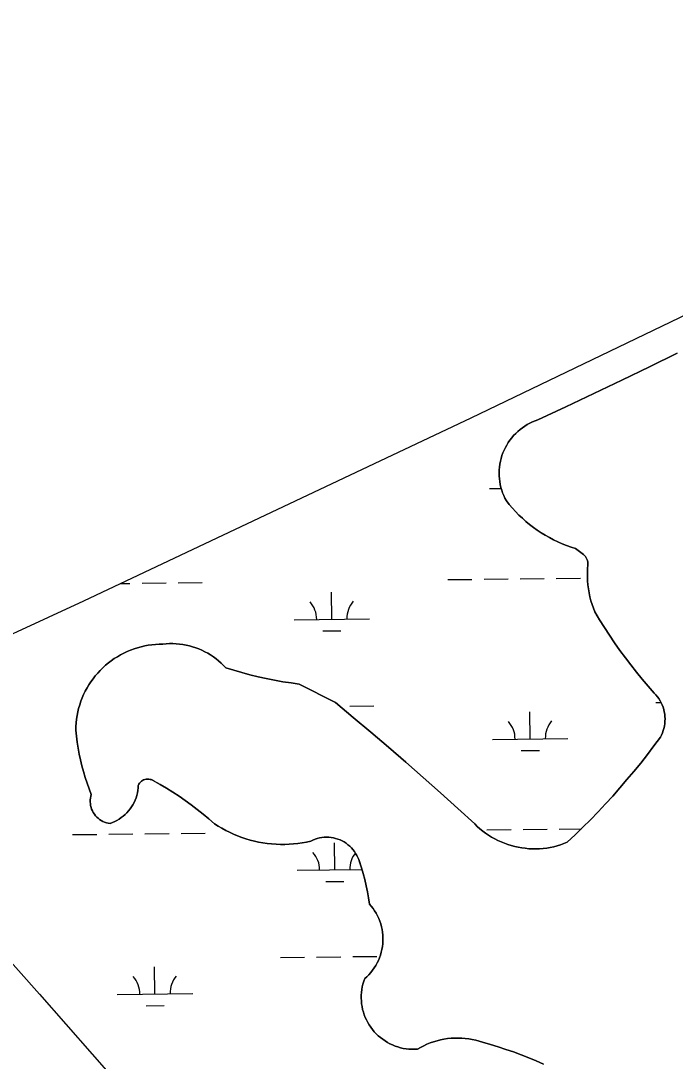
# Model space of a CAD drawing. Extents: x 3684037 to 3722149, y 433263 to 459021.
# Drawn here: x 3710129 to 3710997, y 451768 to 453148 of the extents above; entities that cross this region are included whole.
import ezdxf

# ---------------------------------------------------------------- set-up
doc = ezdxf.new("R2010")
doc.units = 0
doc.layers.add('V-TOPO-SHOR', color=7, linetype='Continuous')
doc.layers.add('V-WETL-SWMP', color=7, linetype='Continuous')

msp = doc.modelspace()

# ---------------------------------------------------------------- linework, layer by layer
at = {"layer": 'V-TOPO-SHOR'}
for points in [[(3711831.6, 453148.3), (3711523.4, 453000.1), (3711152.3, 452825.8), (3710726.1, 452620.9), (3710212.1, 452378.3), (3710029.8, 452294.2)], [(3710865.2, 452448), (3710859.2, 452449.9), (3710853.3, 452452), (3710847.4, 452454.3), (3710841.7, 452456.9), (3710836, 452459.6), (3710830.4, 452462.5), (3710824.9, 452465.6), (3710819.6, 452469), (3710814.3, 452472.4), (3710809.2, 452476.1), (3710804.2, 452479.9), (3710799.3, 452484), (3710794.6, 452488.1), (3710790, 452492.5), (3710785.6, 452497), (3710781.3, 452501.6), (3710777.2, 452506.4), (3710773.3, 452511.3), (3710771.5, 452514.7), (3710769.8, 452518.2), (3710768.4, 452521.8), (3710767.1, 452525.5), (3710766.1, 452529.2), (3710765.2, 452533), (3710764.5, 452536.8), (3710764.1, 452540.7), (3710763.8, 452544.6), (3710763.7, 452548.4), (3710763.9, 452552.3), (3710764.2, 452556.2), (3710764.7, 452560), (3710765.5, 452563.8), (3710766.4, 452567.6), (3710767.5, 452571.3), (3710768.8, 452574.9), (3710770.3, 452578.5), (3710772, 452582), (3710773.9, 452585.4), (3710775.9, 452588.7), (3710778.1, 452591.9), (3710780.5, 452594.9), (3710783, 452597.9), (3710785.7, 452600.7), (3710788.5, 452603.4), (3710791.5, 452605.9), (3710794.6, 452608.2), (3710797.8, 452610.4), (3710801.1, 452612.4), (3710804.5, 452614.3), (3710808, 452616), (3710811.6, 452617.5), (3710815.2, 452618.8), (3710852.4, 452636.1), (3710889.5, 452653.6), (3710926.4, 452671.3), (3710963.3, 452689.2), (3711000.1, 452707.2)], [(3710914.5, 452119.6), (3710924, 452130.4), (3710933.4, 452141.3), (3710942.6, 452152.3), (3710951.6, 452163.4), (3710960.5, 452174.7), (3710969.2, 452186.1), (3710977.8, 452197.7), (3710979.2, 452200.5), (3710980.5, 452203.4), (3710981.5, 452206.4), (3710982.4, 452209.4), (3710983.1, 452212.5), (3710983.6, 452215.6), (3710983.8, 452218.8), (3710983.9, 452222), (3710983.8, 452225.1), (3710983.4, 452228.3), (3710982.9, 452231.4), (3710982.1, 452234.5), (3710981.2, 452237.5), (3710980.1, 452240.5), (3710978.8, 452243.3), (3710977.3, 452246.1), (3710975.6, 452248.8), (3710973.8, 452251.4), (3710971.8, 452253.9), (3710969.6, 452256.2), (3710961.6, 452265.3), (3710953.7, 452274.5), (3710946, 452283.9), (3710938.5, 452293.5), (3710931.2, 452303.1), (3710924, 452312.9), (3710917, 452322.9), (3710910.2, 452332.9), (3710903.6, 452343.1), (3710897.1, 452353.4), (3710890.9, 452363.8), (3710888.9, 452368.7), (3710887.1, 452373.8), (3710885.6, 452378.8), (3710884.2, 452384), (3710883.1, 452389.2), (3710882.2, 452394.4), (3710881.5, 452399.7), (3710881.1, 452405), (3710880.8, 452410.3), (3710880.8, 452415.6), (3710881, 452420.9), (3710881.5, 452426.2), (3710881.5, 452428.2), (3710881.4, 452430.1), (3710880.9, 452432.1), (3710880.3, 452434), (3710879.4, 452435.7), (3710878.3, 452437.4), (3710877.1, 452438.9), (3710875.6, 452440.3), (3710874, 452441.5), (3710865.2, 452448)], [(3710224.8, 452275.2), (3710227.8, 452279.1), (3710231, 452282.8), (3710234.3, 452286.3), (3710237.8, 452289.8), (3710241.4, 452293.1), (3710245.1, 452296.2), (3710249, 452299.1), (3710253, 452301.9), (3710257.1, 452304.5), (3710261.4, 452307), (3710265.7, 452309.2), (3710270.1, 452311.3), (3710274.6, 452313.2), (3710279.2, 452314.9), (3710283.8, 452316.4), (3710288.5, 452317.7), (3710293.3, 452318.8), (3710298.1, 452319.7), (3710302.9, 452320.4), (3710307.8, 452320.8), (3710312.7, 452321.1), (3710317.5, 452321.2), (3710321.9, 452321.6), (3710326.3, 452321.8), (3710330.8, 452321.8), (3710335.2, 452321.7), (3710339.6, 452321.3), (3710343.9, 452320.7), (3710348.3, 452319.9), (3710352.6, 452318.9), (3710356.8, 452317.7), (3710361, 452316.4), (3710365.2, 452314.8), (3710369.2, 452313.1), (3710373.2, 452311.1), (3710377.1, 452309), (3710380.8, 452306.8), (3710384.5, 452304.3), (3710388.1, 452301.7), (3710391.5, 452298.9), (3710394.8, 452296), (3710398, 452292.9), (3710401, 452289.7), (3710411.6, 452286.4), (3710422.3, 452283.3), (3710433, 452280.4), (3710443.8, 452277.8), (3710454.7, 452275.4), (3710465.6, 452273.2), (3710476.5, 452271.3), (3710487.5, 452269.6), (3710498.5, 452268.2), (3710546.5, 452243.5), (3710570.1, 452223.9), (3710593.5, 452204.2), (3710616.8, 452184.3), (3710640, 452164.3), (3710663, 452144.1), (3710685.9, 452123.7), (3710708.7, 452103.2), (3710731.3, 452082.5), (3710734.7, 452079.2), (3710738.3, 452076.1), (3710741.9, 452073.1), (3710745.7, 452070.2), (3710749.7, 452067.6), (3710753.7, 452065.1), (3710757.8, 452062.7), (3710762.1, 452060.6), (3710766.4, 452058.6), (3710770.8, 452056.8), (3710775.3, 452055.2), (3710779.8, 452053.8), (3710784.4, 452052.6), (3710789, 452051.6), (3710793.7, 452050.8), (3710798.4, 452050.2), (3710803.1, 452049.7), (3710807.9, 452049.5), (3710812.6, 452049.5), (3710817.4, 452049.6), (3710822.1, 452050), (3710826.8, 452050.6), (3710831.5, 452051.4), (3710836.1, 452052.3), (3710840.7, 452053.5), (3710845.3, 452054.9), (3710849.8, 452056.4), (3710854.2, 452058.2), (3710864.6, 452068), (3710874.9, 452078.1), (3710885, 452088.2), (3710895, 452098.6), (3710904.8, 452109), (3710914.5, 452119.6)], [(3710400.8, 452074), (3710395.7, 452076.7), (3710390.7, 452079.7), (3710385.8, 452082.8), (3710378.4, 452089.4), (3710370.8, 452095.7), (3710363, 452101.8), (3710355.2, 452107.8), (3710347.1, 452113.6), (3710339, 452119.2), (3710330.7, 452124.6), (3710322.3, 452129.8), (3710313.8, 452134.9), (3710305.2, 452139.7), (3710303.7, 452140.6), (3710302.1, 452141.3), (3710300.4, 452141.7), (3710298.7, 452142), (3710297, 452142), (3710295.2, 452141.9), (3710293.6, 452141.5), (3710291.9, 452140.9), (3710290.4, 452140.1), (3710289, 452139.1), (3710287.7, 452137.9), (3710286.5, 452136.6), (3710285.6, 452135.2), (3710284.8, 452133.6), (3710284.6, 452130.3), (3710284.2, 452127), (3710283.6, 452123.7), (3710282.8, 452120.4), (3710281.8, 452117.2), (3710280.6, 452114.1), (3710279.2, 452111.1), (3710277.6, 452108.1), (3710275.9, 452105.3), (3710274, 452102.5), (3710271.9, 452099.9), (3710269.7, 452097.4), (3710267.3, 452095.1), (3710264.8, 452092.9), (3710262.2, 452090.9), (3710259.4, 452089), (3710256.5, 452087.3), (3710253.6, 452085.7), (3710250.5, 452084.4), (3710247.4, 452083.2), (3710244.9, 452083.6), (3710242.5, 452084.2), (3710240.1, 452085), (3710237.8, 452085.9), (3710235.6, 452087.1), (3710233.5, 452088.5), (3710231.5, 452090), (3710229.7, 452091.7), (3710228, 452093.5), (3710226.5, 452095.5), (3710225.1, 452097.6), (3710223.9, 452099.8), (3710222.9, 452102.1), (3710222.1, 452104.4), (3710221.6, 452106.9), (3710221.2, 452109.3), (3710221, 452111.8), (3710221, 452114.3), (3710221.3, 452116.8), (3710221.8, 452119.2), (3710222.4, 452121.6), (3710219.6, 452129.1), (3710216.9, 452136.7), (3710214.4, 452144.3), (3710212.2, 452152), (3710210.1, 452159.7), (3710208.2, 452167.5), (3710206.5, 452175.3), (3710205.1, 452183.2), (3710203.8, 452191.1), (3710202.7, 452199), (3710201.9, 452207), (3710202, 452211.9), (3710202.3, 452216.7), (3710202.9, 452221.6), (3710203.6, 452226.4), (3710204.6, 452231.2), (3710205.7, 452235.9), (3710207.1, 452240.6), (3710208.6, 452245.3), (3710210.4, 452249.8), (3710212.3, 452254.3), (3710214.5, 452258.7), (3710216.8, 452263), (3710219.3, 452267.2), (3710222, 452271.3), (3710224.8, 452275.2)], [(3710586.1, 451825.8), (3710584.7, 451829.3), (3710583.6, 451832.9), (3710582.6, 451836.5), (3710581.8, 451840.2), (3710581.2, 451843.9), (3710580.9, 451847.7), (3710580.7, 451851.4), (3710580.8, 451855.2), (3710581, 451859), (3710581.5, 451862.7), (3710582.1, 451866.4), (3710583, 451870.1), (3710584, 451873.7), (3710585.3, 451877.2), (3710588.1, 451879.8), (3710590.8, 451882.5), (3710593.3, 451885.3), (3710595.7, 451888.3), (3710597.9, 451891.4), (3710599.9, 451894.7), (3710601.8, 451898), (3710603.4, 451901.4), (3710604.9, 451905), (3710606.2, 451908.6), (3710607.2, 451912.2), (3710608.1, 451915.9), (3710608.8, 451919.7), (3710609.2, 451923.5), (3710609.5, 451927.3), (3710609.5, 451931.1), (3710609.3, 451934.9), (3710608.9, 451938.7), (3710608.3, 451942.5), (3710607.5, 451946.2), (3710606.5, 451949.9), (3710605.3, 451953.5), (3710603.9, 451957.1), (3710602.3, 451960.5), (3710600.5, 451963.9), (3710598.5, 451967.2), (3710596.4, 451970.3), (3710594, 451973.3), (3710591.6, 451976.2), (3710590.4, 451984.4), (3710589, 451992.5), (3710587.3, 452000.6), (3710585.4, 452008.6), (3710583.3, 452016.6), (3710580.9, 452024.5), (3710578.3, 452032.3), (3710577.3, 452035.2), (3710576.2, 452038.1), (3710574.8, 452040.8), (3710573.3, 452043.5), (3710571.6, 452046.1), (3710569.7, 452048.5), (3710567.7, 452050.9), (3710565.5, 452053), (3710563.1, 452055), (3710560.7, 452056.9), (3710558.1, 452058.6), (3710555.4, 452060), (3710552.6, 452061.4), (3710549.7, 452062.5), (3710546.7, 452063.4), (3710543.7, 452064.1), (3710540.7, 452064.6), (3710537.6, 452064.9), (3710534.5, 452065), (3710531.5, 452064.8), (3710528.4, 452064.5), (3710525.4, 452063.9), (3710522.4, 452063.2), (3710519.4, 452062.2), (3710516.6, 452061.1), (3710513.8, 452059.7), (3710508.1, 452058.5), (3710502.4, 452057.5), (3710496.6, 452056.6), (3710490.9, 452056), (3710485.1, 452055.6), (3710479.2, 452055.4), (3710473.4, 452055.4), (3710467.6, 452055.6), (3710461.8, 452056), (3710456, 452056.7), (3710450.3, 452057.5), (3710444.5, 452058.5), (3710438.9, 452059.8), (3710433.2, 452061.2), (3710427.6, 452062.8), (3710422.1, 452064.7), (3710416.7, 452066.7), (3710411.3, 452068.9), (3710406, 452071.4), (3710400.8, 452074)], [(3710034.9, 451990.3), (3710153.7, 451856.8), (3710258.4, 451737)], [(3710822.8, 451763.8), (3710812.9, 451768.1), (3710803, 451772.2), (3710793, 451776.2), (3710782.9, 451779.9), (3710772.7, 451783.4), (3710762.4, 451786.8), (3710752.1, 451789.9), (3710741.8, 451792.8), (3710737.3, 451794.2), (3710732.7, 451795.5), (3710728.1, 451796.5), (3710723.4, 451797.3), (3710718.7, 451797.9), (3710714, 451798.3), (3710709.3, 451798.4), (3710704.6, 451798.4), (3710699.9, 451798.1), (3710695.2, 451797.6), (3710690.5, 451796.9), (3710685.8, 451795.9), (3710681.3, 451794.8), (3710676.7, 451793.5), (3710672.3, 451791.9), (3710667.9, 451790.1), (3710663.6, 451788.2), (3710659.4, 451786), (3710655.3, 451783.7), (3710651.5, 451783.5), (3710647.8, 451783.5), (3710644, 451783.7), (3710640.3, 451784.1), (3710636.5, 451784.7), (3710632.9, 451785.5), (3710629.3, 451786.6), (3710625.7, 451787.8), (3710622.2, 451789.2), (3710618.8, 451790.8), (3710615.5, 451792.6), (3710612.3, 451794.5), (3710609.2, 451796.7), (3710606.2, 451799), (3710603.3, 451801.4), (3710600.6, 451804), (3710598, 451806.8), (3710595.6, 451809.6), (3710593.4, 451812.7), (3710591.3, 451815.8), (3710589.4, 451819), (3710587.6, 451822.4), (3710586.1, 451825.8)]]:
    msp.add_lwpolyline(points, dxfattribs=at)
at = {"layer": 'V-WETL-SWMP'}
for p, q in [((3710751.1, 452527.5), (3710766.5, 452527.7)), ((3710261.8, 452401.7), (3710273.8, 452401.8)), ((3710289.8, 452402), (3710321.8, 452402.4)), ((3710337.8, 452402.6), (3710369.8, 452403)), ((3710695.7, 452406.7), (3710727.7, 452407.1)), ((3710743.7, 452407.3), (3710775.7, 452407.7)), ((3710791.6, 452407.9), (3710823.6, 452408.2)), ((3710839.6, 452408.4), (3710871.6, 452408.8)), ((3710541.7, 452354.2), (3710541.2, 452390.2)), ((3710491.7, 452353.6), (3710591.7, 452354.8)), ((3710529.8, 452338.6), (3710553.8, 452338.9)), ((3710565.6, 452239), (3710597.6, 452239.4)), ((3710971.5, 452243.8), (3710978.5, 452243.9)), ((3710805, 452195.4), (3710804.5, 452231.4)), ((3710755, 452194.8), (3710855, 452196)), ((3710793.1, 452179.8), (3710817.1, 452180.1)), ((3710197.7, 452068.3), (3710229.7, 452068.6)), ((3710245.6, 452068.8), (3710277.6, 452069.2)), ((3710293.6, 452069.4), (3710325.6, 452069.7)), ((3710341.6, 452069.9), (3710373.6, 452070.3)), ((3710747.5, 452074.7), (3710779.5, 452075)), ((3710795.5, 452075.2), (3710827.5, 452075.6)), ((3710843.5, 452075.8), (3710872.9, 452076.1)), ((3710545.5, 452021.6), (3710545.1, 452057.6)), ((3710495.5, 452021), (3710581.6, 452022)), ((3710533.7, 452006), (3710557.7, 452006.3)), ((3710473.5, 451905.3), (3710505.5, 451905.7)), ((3710521.5, 451905.8), (3710553.5, 451906.2)), ((3710569.5, 451906.4), (3710601.5, 451906.8)), ((3710307, 451856.9), (3710306.5, 451892.9)), ((3710257, 451856.3), (3710357, 451857.5)), ((3710295.1, 451841.3), (3710319.1, 451841.6))]:
    msp.add_line(p, q, dxfattribs=at)
for points in [[(3711831.6, 453148.3), (3711523.3, 453000.1), (3711152.3, 452825.8), (3710726.1, 452620.9), (3710212.1, 452378.3), (3710029.8, 452294.2)], [(3711000.1, 452707.2), (3710963.3, 452689.2), (3710926.4, 452671.3), (3710889.5, 452653.6), (3710852.4, 452636.1), (3710815.2, 452618.8), (3710811.6, 452617.5), (3710808, 452616), (3710804.5, 452614.3), (3710801.1, 452612.4), (3710797.8, 452610.4), (3710794.6, 452608.2), (3710791.5, 452605.9), (3710788.5, 452603.4), (3710785.7, 452600.7), (3710783, 452597.9), (3710780.5, 452594.9), (3710778.1, 452591.9), (3710775.9, 452588.7), (3710773.9, 452585.4), (3710772, 452582), (3710770.4, 452578.5), (3710768.8, 452574.9), (3710767.5, 452571.3), (3710766.4, 452567.6), (3710765.5, 452563.8), (3710764.7, 452560), (3710764.2, 452556.2), (3710763.9, 452552.3), (3710763.7, 452548.4), (3710763.8, 452544.6), (3710764.1, 452540.7), (3710764.5, 452536.8), (3710765.2, 452533), (3710766.1, 452529.2), (3710767.1, 452525.5), (3710768.4, 452521.8), (3710769.8, 452518.2), (3710771.5, 452514.7), (3710773.3, 452511.3), (3710777.2, 452506.4), (3710781.3, 452501.6), (3710785.6, 452497), (3710790, 452492.5), (3710794.6, 452488.1), (3710799.3, 452484), (3710804.2, 452479.9), (3710809.2, 452476.1), (3710814.3, 452472.4), (3710819.6, 452469), (3710824.9, 452465.6), (3710830.4, 452462.5), (3710836, 452459.6), (3710841.7, 452456.9), (3710847.4, 452454.3), (3710853.3, 452452), (3710859.2, 452449.9), (3710865.2, 452448), (3710875.6, 452440.3), (3710877.1, 452438.9), (3710878.3, 452437.4), (3710879.4, 452435.7), (3710880.3, 452434), (3710880.9, 452432.1), (3710881.4, 452430.1), (3710881.5, 452428.2), (3710881.5, 452426.2), (3710881, 452420.9), (3710880.8, 452415.6), (3710880.8, 452410.3), (3710881.1, 452405), (3710881.5, 452399.7), (3710882.2, 452394.4), (3710883.1, 452389.2), (3710884.2, 452384), (3710885.6, 452378.8), (3710887.1, 452373.8), (3710888.9, 452368.7), (3710890.9, 452363.8), (3710897.1, 452353.4), (3710903.6, 452343.1), (3710910.2, 452332.9), (3710917, 452322.9), (3710924, 452312.9), (3710931.2, 452303.1), (3710938.5, 452293.5), (3710946, 452283.9), (3710953.7, 452274.5), (3710961.6, 452265.3), (3710969.6, 452256.2), (3710971.8, 452253.9), (3710973.8, 452251.4)], [(3710307.8, 452320.8), (3710302.9, 452320.4), (3710298.1, 452319.7), (3710293.3, 452318.8), (3710288.6, 452317.7), (3710283.8, 452316.4), (3710279.2, 452314.9), (3710274.6, 452313.2), (3710270.1, 452311.3), (3710265.7, 452309.2), (3710261.4, 452307), (3710257.1, 452304.5), (3710253, 452301.9), (3710249, 452299.1), (3710245.1, 452296.2), (3710241.4, 452293.1), (3710237.8, 452289.8), (3710234.3, 452286.3), (3710231, 452282.8), (3710227.8, 452279.1), (3710224.8, 452275.2), (3710222, 452271.3), (3710219.3, 452267.2), (3710216.8, 452263), (3710214.5, 452258.7), (3710212.3, 452254.3), (3710210.4, 452249.8), (3710208.6, 452245.3), (3710207.1, 452240.6), (3710205.7, 452235.9), (3710204.6, 452231.2), (3710203.6, 452226.4), (3710202.9, 452221.6), (3710202.3, 452216.7), (3710202, 452211.9), (3710201.9, 452207), (3710202.7, 452199), (3710203.8, 452191.1), (3710205.1, 452183.2), (3710206.5, 452175.3), (3710208.2, 452167.5), (3710210.1, 452159.7), (3710212.2, 452152), (3710214.4, 452144.3), (3710216.9, 452136.7), (3710219.6, 452129.1), (3710222.4, 452121.6), (3710221.8, 452119.2), (3710221.3, 452116.8), (3710221, 452114.3), (3710221, 452111.8), (3710221.2, 452109.3), (3710221.6, 452106.9), (3710222.1, 452104.4), (3710222.9, 452102.1), (3710223.9, 452099.8), (3710225.1, 452097.6), (3710226.5, 452095.5), (3710228, 452093.5), (3710229.7, 452091.7), (3710231.5, 452090), (3710233.5, 452088.5), (3710235.6, 452087.1), (3710237.8, 452085.9), (3710240.1, 452085), (3710242.5, 452084.2), (3710244.9, 452083.6), (3710247.4, 452083.2), (3710250.5, 452084.4), (3710253.6, 452085.7), (3710256.5, 452087.3), (3710259.4, 452089), (3710262.2, 452090.9), (3710264.8, 452092.9), (3710267.3, 452095.1), (3710269.7, 452097.4), (3710271.9, 452099.9), (3710274, 452102.5), (3710275.9, 452105.3), (3710277.6, 452108.1), (3710279.2, 452111.1), (3710280.6, 452114.1), (3710281.8, 452117.2), (3710282.8, 452120.4), (3710283.6, 452123.7), (3710284.2, 452127), (3710284.6, 452130.3), (3710284.8, 452133.6), (3710285.6, 452135.2), (3710286.5, 452136.6), (3710287.7, 452137.9), (3710289, 452139.1), (3710290.4, 452140.1), (3710291.9, 452140.9), (3710293.6, 452141.5), (3710295.2, 452141.9), (3710297, 452142.1), (3710298.7, 452142), (3710300.4, 452141.7), (3710302.1, 452141.3), (3710303.7, 452140.6)], [(3710973.8, 452251.4), (3710975.6, 452248.8), (3710977.3, 452246.1), (3710978.8, 452243.3), (3710980.1, 452240.5), (3710981.2, 452237.5), (3710982.1, 452234.5), (3710982.9, 452231.4), (3710983.4, 452228.3), (3710983.8, 452225.1), (3710983.9, 452222), (3710983.8, 452218.8), (3710983.6, 452215.6), (3710983.1, 452212.5), (3710982.4, 452209.4), (3710981.5, 452206.4), (3710980.5, 452203.4), (3710979.2, 452200.5), (3710977.8, 452197.7), (3710969.2, 452186.1), (3710960.5, 452174.7), (3710951.6, 452163.4), (3710942.6, 452152.3), (3710933.4, 452141.3), (3710924, 452130.4), (3710914.5, 452119.6), (3710904.8, 452109), (3710895, 452098.6), (3710885, 452088.2), (3710874.9, 452078.1), (3710864.6, 452068), (3710854.2, 452058.2), (3710849.8, 452056.4), (3710845.3, 452054.9), (3710840.7, 452053.5), (3710836.1, 452052.3), (3710831.5, 452051.4), (3710826.8, 452050.6), (3710822.1, 452050), (3710817.4, 452049.6), (3710812.6, 452049.5), (3710807.9, 452049.5), (3710803.1, 452049.7), (3710798.4, 452050.2), (3710793.7, 452050.8), (3710789, 452051.6), (3710784.4, 452052.6), (3710779.8, 452053.8), (3710775.3, 452055.2), (3710770.8, 452056.8), (3710766.4, 452058.6), (3710762.1, 452060.6), (3710757.8, 452062.7), (3710753.7, 452065.1), (3710749.7, 452067.6), (3710745.7, 452070.2), (3710741.9, 452073.1), (3710738.3, 452076.1), (3710734.7, 452079.2), (3710731.3, 452082.5), (3710708.7, 452103.2), (3710685.9, 452123.7), (3710663, 452144.1), (3710640, 452164.3), (3710616.8, 452184.3), (3710593.5, 452204.2), (3710570.1, 452223.9), (3710546.5, 452243.5), (3710498.5, 452268.2), (3710487.5, 452269.6), (3710476.5, 452271.3), (3710465.6, 452273.2), (3710454.7, 452275.4), (3710443.8, 452277.8), (3710433, 452280.4), (3710422.3, 452283.3), (3710411.6, 452286.4), (3710401, 452289.7), (3710398, 452292.9), (3710394.8, 452296), (3710391.5, 452298.9), (3710388.1, 452301.7), (3710384.5, 452304.3), (3710380.8, 452306.8), (3710377.1, 452309), (3710373.2, 452311.1), (3710369.2, 452313.1), (3710365.2, 452314.8), (3710361, 452316.4), (3710356.8, 452317.7), (3710352.6, 452318.9), (3710348.3, 452319.9), (3710343.9, 452320.7), (3710339.6, 452321.3), (3710335.2, 452321.7), (3710330.8, 452321.8), (3710326.3, 452321.8), (3710321.9, 452321.6), (3710317.5, 452321.2), (3710312.7, 452321.1), (3710307.8, 452320.8)], [(3710303.7, 452140.6), (3710313.8, 452134.9), (3710322.3, 452129.8), (3710330.7, 452124.6), (3710339, 452119.2), (3710347.1, 452113.6), (3710355.2, 452107.8), (3710363, 452101.8), (3710370.8, 452095.7), (3710378.4, 452089.4), (3710385.8, 452082.8), (3710390.7, 452079.7), (3710395.7, 452076.7), (3710400.8, 452074), (3710406, 452071.4), (3710411.3, 452068.9), (3710416.7, 452066.7), (3710422.1, 452064.7)], [(3710422.1, 452064.7), (3710427.6, 452062.8), (3710433.2, 452061.2), (3710438.9, 452059.8), (3710444.5, 452058.5), (3710450.3, 452057.5), (3710456, 452056.7), (3710461.8, 452056), (3710467.6, 452055.6), (3710473.4, 452055.4), (3710479.2, 452055.4), (3710485.1, 452055.6), (3710490.9, 452056), (3710496.6, 452056.6), (3710502.4, 452057.5), (3710508.1, 452058.5), (3710513.8, 452059.7), (3710516.6, 452061.1), (3710519.4, 452062.2), (3710522.4, 452063.2), (3710525.4, 452063.9), (3710528.4, 452064.5), (3710531.5, 452064.8), (3710534.5, 452065), (3710537.6, 452064.9), (3710540.7, 452064.6), (3710543.7, 452064.1), (3710546.7, 452063.4), (3710549.7, 452062.5), (3710552.6, 452061.4), (3710555.4, 452060), (3710558.1, 452058.6), (3710560.7, 452056.9), (3710563.1, 452055), (3710565.5, 452053), (3710567.7, 452050.9), (3710569.7, 452048.5), (3710571.6, 452046.1), (3710573.3, 452043.5), (3710574.8, 452040.8), (3710576.2, 452038.1), (3710577.3, 452035.2), (3710580.9, 452024.5), (3710583.3, 452016.6), (3710585.4, 452008.6), (3710587.3, 452000.6), (3710589, 451992.5), (3710590.4, 451984.4), (3710591.6, 451976.2), (3710594, 451973.3), (3710596.4, 451970.3), (3710598.5, 451967.2), (3710600.5, 451963.9), (3710602.3, 451960.5), (3710603.9, 451957.1), (3710605.3, 451953.5), (3710606.5, 451949.9), (3710607.5, 451946.2), (3710608.3, 451942.5), (3710608.9, 451938.7), (3710609.3, 451934.9), (3710609.5, 451931.1), (3710609.5, 451927.3), (3710609.2, 451923.5), (3710608.8, 451919.7), (3710608.1, 451915.9), (3710607.2, 451912.2), (3710606.2, 451908.6), (3710604.9, 451905), (3710603.4, 451901.4), (3710601.8, 451898), (3710599.9, 451894.7), (3710597.9, 451891.4), (3710595.7, 451888.3), (3710593.3, 451885.3), (3710590.8, 451882.5), (3710588.1, 451879.8), (3710585.3, 451877.2), (3710584, 451873.7), (3710583, 451870.1), (3710582.1, 451866.4), (3710581.5, 451862.7), (3710581, 451859), (3710580.8, 451855.2), (3710580.7, 451851.4), (3710580.9, 451847.7), (3710581.2, 451843.9), (3710581.8, 451840.2), (3710582.6, 451836.5), (3710583.6, 451832.9), (3710584.7, 451829.3), (3710586.1, 451825.8), (3710587.6, 451822.4), (3710589.4, 451819), (3710591.3, 451815.8), (3710593.4, 451812.7), (3710595.6, 451809.6), (3710598, 451806.8), (3710600.6, 451804), (3710603.3, 451801.4), (3710606.2, 451799)], [(3710034.9, 451990.3), (3710153.7, 451856.8), (3710258.4, 451737)], [(3710606.2, 451799), (3710609.2, 451796.7), (3710612.3, 451794.5), (3710615.5, 451792.6), (3710618.8, 451790.8), (3710622.2, 451789.2), (3710625.7, 451787.8), (3710629.3, 451786.6), (3710632.9, 451785.5), (3710636.5, 451784.7), (3710640.3, 451784.1), (3710644, 451783.7), (3710647.8, 451783.5), (3710651.5, 451783.5), (3710655.3, 451783.7), (3710659.4, 451786), (3710663.6, 451788.2), (3710667.9, 451790.1), (3710672.3, 451791.9), (3710676.7, 451793.5), (3710681.3, 451794.8), (3710685.8, 451795.9), (3710690.5, 451796.9), (3710695.2, 451797.6), (3710699.9, 451798.1), (3710704.6, 451798.4), (3710709.3, 451798.4), (3710714, 451798.3), (3710718.7, 451797.9), (3710723.4, 451797.3), (3710728.1, 451796.5), (3710732.7, 451795.5), (3710737.3, 451794.2), (3710741.8, 451792.8), (3710752.1, 451789.9), (3710762.4, 451786.8), (3710772.7, 451783.4), (3710782.9, 451779.9), (3710793, 451776.2), (3710803, 451772.2), (3710812.9, 451768.1), (3710822.8, 451763.8)]]:
    msp.add_lwpolyline(points, dxfattribs=at)
for centre, start, end in [((3710486.4, 452354), 359.8949, 41.4385), ((3710596.9, 452355.3), 139.8949, 181.4385), ((3710749.7, 452195.2), 359.8949, 41.4385), ((3710860.2, 452196.5), 139.8949, 181.4385), ((3710490.3, 452021.4), 359.8949, 41.4385), ((3710600.8, 452022.7), 142.3911, 181.4385), ((3710251.7, 451856.7), 359.8949, 41.4385), ((3710362.2, 451858), 139.8949, 181.4385)]:
    msp.add_arc(centre, 35.2, start, end, dxfattribs=at)

doc.saveas('drawing.dxf')
